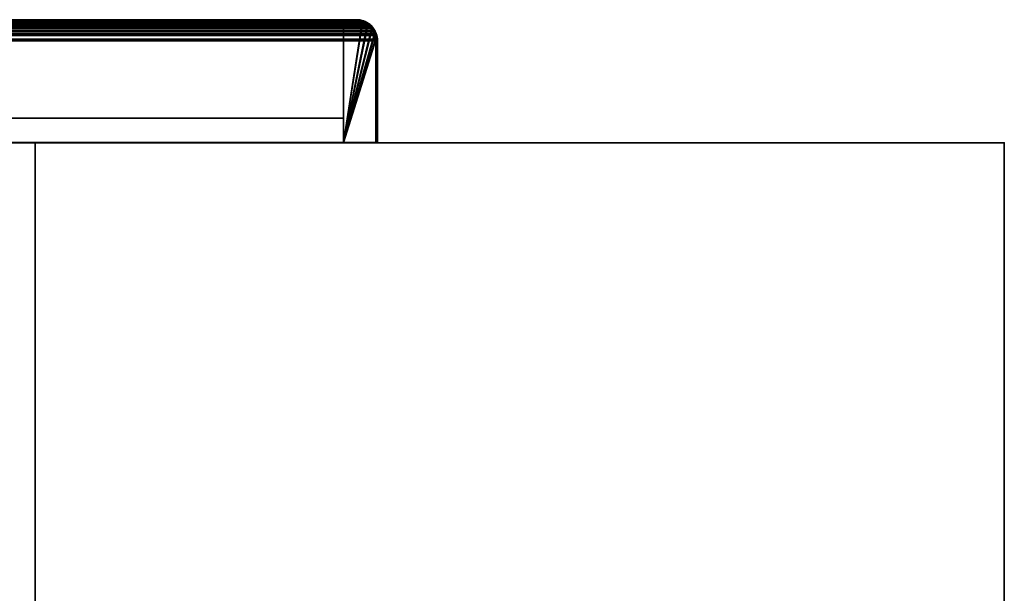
# Model space of a CAD drawing. Header units: millimetres. Extents: x -590 to 3690, y -120 to 127.
# Tile 586 of 656: x 2013 to 2165, y 38 to 127. Entities that reach past the tile are written whole.
import ezdxf

# ---------------------------------------------------------------- set-up
doc = ezdxf.new("R2010")
doc.units = ezdxf.units.MM
doc.layers.add('152', color=7, linetype='Continuous', true_color=0xffffff)

# ---------------------------------------------------------------- blocks, each defined once
blk = doc.blocks.new('UG_SURFACE_002')
at = {"layer": '152', "color": 252, "linetype": 'Continuous', "lineweight": 35}
for points in [[(2165, -31.2, 2203), (2165, 108.2, 2203), (835, 108.2, 2203), (835, -31.2, 2203)], [(835, 108.2, 2203), (2165, 108.2, 2203), (2015, 108.2, 2053), (985, 108.2, 2053)], [(985, -31.2, 2053), (985, 108.2, 2053), (2015, 108.2, 2053), (2015, -31.2, 2053)], [(2165, 108.2, 2203), (2165, 108.2, -7), (2015, 108.2, -7), (2015, 108.2, 2053)], [(2015, -31.2, 2053), (2015, 108.2, 2053), (2015, 108.2, -7), (2015, -31.2, -7)], [(2015, -31.2, -7), (2015, 108.2, -7), (2165, 108.2, -7), (2165, -31.2, -7)], [(2165, -31.2, -7), (2165, 108.2, -7), (2165, 108.2, 2203), (2165, -31.2, 2203)]]:
    blk.add_3dface(points, dxfattribs=at)
blk = doc.blocks.new('UG_SURFACE_116')
at = {"layer": '152', "color": 7, "linetype": 'Continuous', "lineweight": 35}
for points in [[(2066.53, 126.65, 2100.03), (933.47, 126.66, 2100.03), (932.86, 126.2, 2100.64)], [(932.86, 126.2, 2100.64), (2066.94, 126.4, 2100.44), (2066.53, 126.65, 2100.03)], [(2066.86, 126.1, 2100.36), (933.13, 126.1, 2100.37), (933.89, 126.67, 2099.61)], [(933.47, 126.66, 2100.03), (2066.53, 126.65, 2100.03), (2065.84, 127.06, 2099.34)], [(933.78, 126.9, 2099.72), (933.47, 126.66, 2100.03), (2065.84, 127.06, 2099.34)], [(933.78, 126.9, 2099.72), (2065.84, 127.06, 2099.34), (2065.69, 127.09, 2099.19)], [(2065.69, 127.09, 2099.19), (934.32, 127.03, 2099.18), (933.78, 126.9, 2099.72)], [(2066.77, 126.22, 2100.27), (933.89, 126.67, 2099.61), (934.15, 126.74, 2099.35)], [(2066.77, 126.22, 2100.27), (2066.86, 126.1, 2100.36), (933.89, 126.67, 2099.61)], [(934.15, 126.74, 2099.35), (935.25, 127, 2098.25), (2064.75, 127, 2098.25)], [(2064.75, 127, 2098.25), (2065.76, 126.83, 2099.26), (934.15, 126.74, 2099.35)], [(2065.76, 126.83, 2099.26), (2065.85, 126.77, 2099.35), (934.15, 126.74, 2099.35)], [(934.15, 126.74, 2099.35), (2065.85, 126.77, 2099.35), (2066.77, 126.22, 2100.27)], [(934.32, 127.03, 2099.18), (2065.69, 127.09, 2099.19), (2064.75, 127.25, 2098.25)], [(2064.75, 127.25, 2098.25), (935.25, 127.25, 2098.25), (934.32, 127.03, 2099.18)], [(2064.75, 127.25, 2098.25), (1990.75, 127.25, 2024.25), (1009.25, 127.25, 2024.25), (935.25, 127.25, 2098.25)], [(2064.75, 127, 2098.25), (935.25, 127, 2098.25), (1009.25, 127, 2024.25), (1990.75, 127, 2024.25)], [(2064.75, 127, 2098.25), (1990.75, 127, 2024.25), (1990.75, 127.25, 2024.25), (2064.75, 127.25, 2098.25)], [(2065.76, 126.83, 2099.26), (2064.75, 127, 2098.25), (2064.75, 127.25, 2098.25), (2065.69, 127.09, 2099.19)], [(2065.69, 127.09, 2099.19), (2065.84, 127.06, 2099.34), (2065.76, 126.83, 2099.26)], [(2065.85, 126.77, 2099.35), (2065.76, 126.83, 2099.26), (2065.84, 127.06, 2099.34)], [(2066.77, 126.22, 2100.27), (2065.85, 126.77, 2099.35), (2065.84, 127.06, 2099.34), (2066.53, 126.65, 2100.03)], [(2066.53, 126.65, 2100.03), (2066.94, 126.4, 2100.44), (2066.77, 126.22, 2100.27)], [(2067.76, 125.16, 2101.26), (932.24, 125.17, 2101.26), (932.06, 124.62, 2101.44)], [(932.06, 124.62, 2101.44), (2067.89, 124.85, 2101.39), (2067.76, 125.16, 2101.26)], [(932.24, 125.17, 2101.26), (2067.76, 125.16, 2101.26), (2067.58, 125.6, 2101.08)], [(932.32, 125.41, 2101.18), (932.24, 125.17, 2101.26), (2067.58, 125.6, 2101.08)], [(932.3, 124.57, 2101.2), (932.48, 125.09, 2101.02), (2067.52, 125.09, 2101.02)], [(2067.52, 125.09, 2101.02), (2067.65, 124.79, 2101.15), (932.3, 124.57, 2101.2)], [(2067.26, 126, 2100.76), (932.73, 126.01, 2100.77), (932.32, 125.41, 2101.18)], [(932.32, 125.41, 2101.18), (2067.58, 125.6, 2101.08), (2067.26, 126, 2100.76)], [(2067.36, 125.47, 2100.86), (932.48, 125.09, 2101.02), (932.55, 125.3, 2100.95)], [(2067.36, 125.47, 2100.86), (2067.52, 125.09, 2101.02), (932.48, 125.09, 2101.02)], [(932.55, 125.3, 2100.95), (933.04, 126.03, 2100.46), (2067.36, 125.47, 2100.86)], [(932.86, 126.2, 2100.64), (932.73, 126.01, 2100.77), (2067.26, 126, 2100.76)], [(932.86, 126.2, 2100.64), (2067.26, 126, 2100.76), (2066.94, 126.4, 2100.44)], [(2067.36, 125.47, 2100.86), (933.04, 126.03, 2100.46), (933.13, 126.1, 2100.37)], [(933.13, 126.1, 2100.37), (2066.86, 126.1, 2100.36), (2067.36, 125.47, 2100.86)], [(2066.86, 126.1, 2100.36), (2066.77, 126.22, 2100.27), (2066.94, 126.4, 2100.44)], [(2067.36, 125.47, 2100.86), (2066.86, 126.1, 2100.36), (2066.94, 126.4, 2100.44), (2067.26, 126, 2100.76)], [(2067.26, 126, 2100.76), (2067.58, 125.6, 2101.08), (2067.36, 125.47, 2100.86)], [(2067.52, 125.09, 2101.02), (2067.36, 125.47, 2100.86), (2067.58, 125.6, 2101.08), (2067.76, 125.16, 2101.26)], [(2067.76, 125.16, 2101.26), (2067.89, 124.85, 2101.39), (2067.65, 124.79, 2101.15), (2067.52, 125.09, 2101.02)], [(2067.97, 124.25, 2101.47), (932.02, 124.26, 2101.48), (932, 124, 2101.5)], [(932, 124, 2101.5), (2068, 124, 2101.5), (2067.97, 124.25, 2101.47)], [(932, 124, 2101.5), (932, 108.25, 2101.5), (2068, 108.25, 2101.5), (2068, 124, 2101.5)], [(932.06, 124.62, 2101.44), (932.02, 124.26, 2101.48), (2067.97, 124.25, 2101.47)], [(932.06, 124.62, 2101.44), (2067.97, 124.25, 2101.47), (2067.89, 124.85, 2101.39)], [(2067.75, 124, 2101.25), (932.25, 124, 2101.25), (932.3, 124.57, 2101.2)], [(2067.75, 124, 2101.25), (2067.75, 108.25, 2101.25), (932.25, 108.25, 2101.25), (932.25, 124, 2101.25)], [(2067.65, 124.79, 2101.15), (2067.75, 124, 2101.25), (932.3, 124.57, 2101.2)], [(2067.75, 124, 2101.25), (2067.65, 124.79, 2101.15), (2067.89, 124.85, 2101.39), (2067.97, 124.25, 2101.47)], [(2067.97, 124.25, 2101.47), (2068, 124, 2101.5), (2067.75, 124, 2101.25)], [(2068, 124, 2101.5), (2068, 108.25, 2101.5), (2067.75, 108.25, 2101.25), (2067.75, 124, 2101.25)], [(2067.75, 108.25, 2101.25), (2068, 108.25, 2101.5), (932, 108.25, 2101.5), (932.25, 108.25, 2101.25)]]:
    blk.add_3dface(points, dxfattribs=at)
blk = doc.blocks.new('UG_SURFACE_118')
at = {"layer": '152', "color": 14, "linetype": 'Continuous', "lineweight": 35}
for points in [[(933.6, 126.46, 2099.9), (2066.4, 126.44, 2099.9), (2065.76, 126.83, 2099.26)], [(933.89, 126.67, 2099.61), (933.6, 126.46, 2099.9), (2065.76, 126.83, 2099.26)], [(933.89, 126.67, 2099.61), (2065.76, 126.83, 2099.26), (2065.61, 126.85, 2099.11)], [(2065.61, 126.85, 2099.11), (934.39, 126.79, 2099.11), (933.89, 126.67, 2099.61)], [(934.39, 126.79, 2099.11), (2065.61, 126.85, 2099.11), (2064.75, 127, 2098.25)], [(2064.75, 127, 2098.25), (935.25, 127, 2098.25), (934.39, 126.79, 2099.11)], [(2064.75, 127, 2098.25), (2062.75, 127, 2096.25), (937.25, 127, 2096.25), (935.25, 127, 2098.25)], [(2062.75, 108.25, 2096.25), (937.25, 108.25, 2096.25), (937.25, 127, 2096.25), (2062.75, 127, 2096.25)], [(2062.75, 108.25, 2096.25), (2062.75, 127, 2096.25), (2064.75, 127, 2098.25), (2065.61, 126.85, 2099.11)], [(2062.75, 108.25, 2096.25), (2065.61, 126.85, 2099.11), (2065.76, 126.83, 2099.26), (2066.4, 126.44, 2099.9)], [(2067.53, 125.07, 2101.03), (932.47, 125.08, 2101.03), (932.3, 124.57, 2101.2)], [(932.3, 124.57, 2101.2), (2067.65, 124.79, 2101.15), (2067.53, 125.07, 2101.03)], [(932.47, 125.08, 2101.03), (2067.53, 125.07, 2101.03), (2067.36, 125.47, 2100.86)], [(932.55, 125.3, 2100.95), (932.47, 125.08, 2101.03), (2067.36, 125.47, 2100.86)], [(2067.07, 125.84, 2100.57), (932.92, 125.86, 2100.58), (932.55, 125.3, 2100.95)], [(932.55, 125.3, 2100.95), (2067.36, 125.47, 2100.86), (2067.07, 125.84, 2100.57)], [(933.04, 126.03, 2100.46), (932.92, 125.86, 2100.58), (2067.07, 125.84, 2100.57)], [(2066.4, 126.44, 2099.9), (933.6, 126.46, 2099.9), (933.04, 126.03, 2100.46)], [(933.04, 126.03, 2100.46), (2066.77, 126.22, 2100.27), (2066.4, 126.44, 2099.9)], [(933.04, 126.03, 2100.46), (2067.07, 125.84, 2100.57), (2066.77, 126.22, 2100.27)], [(2066.4, 126.44, 2099.9), (2066.77, 126.22, 2100.27), (2067.07, 125.84, 2100.57), (2062.75, 108.25, 2096.25)], [(2067.07, 125.84, 2100.57), (2067.36, 125.47, 2100.86), (2067.53, 125.07, 2101.03), (2062.75, 108.25, 2096.25)], [(2062.75, 108.25, 2096.25), (2067.53, 125.07, 2101.03), (2067.65, 124.79, 2101.15), (2067.72, 124.23, 2101.22)], [(2067.72, 124.23, 2101.22), (932.27, 124.24, 2101.23), (932.25, 124, 2101.25)], [(932.25, 124, 2101.25), (2067.75, 124, 2101.25), (2067.72, 124.23, 2101.22)], [(932.25, 124, 2101.25), (932.25, 108.25, 2101.25), (2067.75, 108.25, 2101.25), (2067.75, 124, 2101.25)], [(932.3, 124.57, 2101.2), (932.27, 124.24, 2101.23), (2067.72, 124.23, 2101.22)], [(932.3, 124.57, 2101.2), (2067.72, 124.23, 2101.22), (2067.65, 124.79, 2101.15)], [(2067.72, 124.23, 2101.22), (2067.75, 124, 2101.25), (2067.75, 108.25, 2101.25), (2062.75, 108.25, 2096.25)], [(2062.75, 108.25, 2096.25), (2067.75, 108.25, 2101.25), (932.25, 108.25, 2101.25), (937.25, 108.25, 2096.25)]]:
    blk.add_3dface(points, dxfattribs=at)
blk = doc.blocks.new('UG_SURFACE_119')
at = {"layer": '152', "color": 41, "linetype": 'Continuous', "lineweight": 35}
for points in [[(937.25, 127, 2096.25), (937.25, 112, 2096.25), (2062.75, 112, 2096.25), (2062.75, 127, 2096.25)], [(2062.75, 127, 2096.25), (1992.75, 127, 2026.25), (1007.25, 127, 2026.25), (937.25, 127, 2096.25)], [(1992.75, 127, 2026.25), (2062.75, 127, 2096.25), (2062.75, 112, 2096.25), (1992.75, 112, 2026.25)], [(1992.75, 112, 2026.25), (2062.75, 112, 2096.25), (937.25, 112, 2096.25), (1007.25, 112, 2026.25)]]:
    blk.add_3dface(points, dxfattribs=at)
blk = doc.blocks.new('UG_SURFACE_121')
at = {"layer": '152', "color": 7, "linetype": 'Continuous', "lineweight": 35}
for points in [[(1988.45, 126.3, -7), (1988.91, 126.6, -7), (1989.05, 126.4, -7), (1988.63, 126.12, -7)], [(1988.91, 126.6, -7), (1988.45, 126.3, -7), (1988.48, 126.23, 2021.98)], [(1989.56, 127.01, -7), (1989.51, 127.01, -7), (1988.48, 126.23, 2021.98)], [(1988.48, 126.23, 2021.98), (1989.19, 126.85, 2022.69), (1989.56, 127.01, -7)], [(1989.51, 127.01, -7), (1988.91, 126.6, -7), (1988.48, 126.23, 2021.98)], [(1989.19, 126.85, 2022.69), (1988.48, 126.23, 2021.98), (1988.73, 126.22, 2022.23), (1989.65, 126.77, 2023.15)], [(1989.05, 126.4, -7), (1989.65, 126.77, 2023.15), (1988.73, 126.22, 2022.23)], [(1989.57, 126.76, -7), (1989.05, 126.4, -7), (1988.91, 126.6, -7), (1989.51, 127.01, -7)], [(1989.65, 126.77, 2023.15), (1989.05, 126.4, -7), (1989.57, 126.76, -7)], [(1989.19, 126.85, 2022.69), (1989.56, 126.95, 2023.06), (1989.56, 127.01, -7)], [(1989.65, 126.77, 2023.15), (1989.56, 126.95, 2023.06), (1989.19, 126.85, 2022.69)], [(1989.65, 126.77, -7), (1989.57, 126.76, -7), (1989.51, 127.01, -7), (1989.56, 127.01, -7)], [(1990.75, 127.25, 2024.25), (1989.56, 126.95, 2023.06), (1989.74, 126.83, 2023.24), (1990.75, 127, 2024.25)], [(1990.75, 127.25, -7), (1989.77, 127.06, -7), (1989.56, 126.95, 2023.06)], [(1989.56, 126.95, 2023.06), (1990.75, 127.25, 2024.25), (1990.75, 127.25, -7)], [(1989.56, 127.01, -7), (1989.77, 127.06, -7), (1989.85, 126.81, -7), (1989.65, 126.77, -7)], [(1989.77, 127.06, -7), (1989.56, 127.01, -7), (1989.56, 126.95, 2023.06)], [(1989.65, 126.77, 2023.15), (1989.74, 126.83, 2023.24), (1989.56, 126.95, 2023.06)], [(1989.57, 126.76, -7), (1989.65, 126.77, -7), (1989.65, 126.77, 2023.15)], [(1989.74, 126.83, 2023.24), (1989.65, 126.77, -7), (1989.85, 126.81, -7)], [(1989.74, 126.83, 2023.24), (1989.65, 126.77, 2023.15), (1989.65, 126.77, -7)], [(1989.85, 126.81, -7), (1990.75, 127, 2024.25), (1989.74, 126.83, 2023.24)], [(1990.75, 127, -7), (1989.85, 126.81, -7), (1989.77, 127.06, -7), (1990.75, 127.25, -7)], [(1989.85, 126.81, -7), (1990.75, 127, -7), (1990.75, 127, 2024.25)], [(2064.75, 127.25, 2098.25), (2064.75, 127.25, -7), (1990.75, 127.25, -7), (1990.75, 127.25, 2024.25)], [(1990.75, 127.25, -7), (2064.75, 127.25, -7), (2064.75, 127, -7), (1990.75, 127, -7)], [(1990.75, 127, 2024.25), (2064.75, 127, 2098.25), (2064.75, 127.25, 2098.25), (1990.75, 127.25, 2024.25)], [(2064.75, 127, 2098.25), (1990.75, 127, 2024.25), (1990.75, 127, -7), (2064.75, 127, -7)], [(2064.91, 126.97, -7), (2064.75, 127, -7), (2064.75, 127.25, -7), (2064.93, 127.22, -7)], [(2064.75, 127.25, 2098.25), (2065.86, 127.04, -7), (2064.93, 127.22, -7)], [(2065.94, 127.03, -7), (2065.86, 127.04, -7), (2064.75, 127.25, 2098.25)], [(2064.75, 127.25, 2098.25), (2065.94, 126.94, 2099.44), (2065.94, 127.03, -7)], [(2064.93, 127.22, -7), (2064.75, 127.25, -7), (2064.75, 127.25, 2098.25)], [(2065.94, 126.94, 2099.44), (2064.75, 127.25, 2098.25), (2064.75, 127, 2098.25), (2065.85, 126.74, 2099.35)], [(2064.91, 126.97, -7), (2065.85, 126.74, 2099.35), (2064.75, 127, 2098.25)], [(2064.75, 127, 2098.25), (2064.75, 127, -7), (2064.91, 126.97, -7)], [(2065.78, 126.8, -7), (2064.91, 126.97, -7), (2064.93, 127.22, -7), (2065.86, 127.04, -7)], [(2065.85, 126.74, 2099.35), (2064.91, 126.97, -7), (2065.78, 126.8, -7)], [(2065.85, 126.79, -7), (2065.78, 126.8, -7), (2065.86, 127.04, -7), (2065.94, 127.03, -7)], [(2065.85, 126.74, 2099.35), (2065.78, 126.8, -7), (2065.85, 126.79, -7)], [(2065.85, 126.79, -7), (2065.94, 127.03, -7), (2065.95, 127.02, -7)], [(2065.95, 127.02, -7), (2066.69, 126.53, -7), (2066.55, 126.33, -7), (2065.85, 126.79, -7)], [(2065.85, 126.79, -7), (2065.85, 126.79, -7), (2065.95, 127.02, -7)], [(2065.85, 126.74, 2099.35), (2066.11, 126.67, 2099.61), (2066.35, 126.83, 2099.85), (2065.94, 126.94, 2099.44)], [(2065.85, 126.74, 2099.35), (2065.85, 126.79, -7), (2066.55, 126.33, -7)], [(2065.85, 126.79, -7), (2065.85, 126.79, -7), (2065.85, 126.74, 2099.35)], [(2066.55, 126.33, -7), (2066.11, 126.67, 2099.61), (2065.85, 126.74, 2099.35)], [(2065.94, 126.94, 2099.44), (2065.95, 127.02, -7), (2065.94, 127.03, -7)], [(2066.69, 126.53, -7), (2065.95, 127.02, -7), (2065.94, 126.94, 2099.44)], [(2067.05, 126.3, -7), (2066.69, 126.53, -7), (2065.94, 126.94, 2099.44)], [(2065.94, 126.94, 2099.44), (2066.35, 126.83, 2099.85), (2067.05, 126.3, -7)], [(2067.01, 126.22, 2100.51), (2066.35, 126.83, 2099.85), (2066.11, 126.67, 2099.61), (2066.86, 126.1, 2100.36)], [(2066.55, 126.33, -7), (2066.86, 126.1, 2100.36), (2066.11, 126.67, 2099.61)], [(2066.35, 126.83, 2099.85), (2067.01, 126.22, 2100.51), (2067.05, 126.3, -7)], [(2066.87, 126.12, -7), (2066.55, 126.33, -7), (2066.69, 126.53, -7), (2067.05, 126.3, -7)], [(1987.73, 125.2, -7), (1987.72, 125.19, -7), (1987.5, 124, 2021)], [(1987.5, 124, 2021), (1987.66, 125.01, 2021.16), (1987.73, 125.2, -7)], [(1987.5, 124, 2021), (1987.72, 125.19, -7), (1987.71, 125.11, -7)], [(1987.5, 124, 2021), (1987.71, 125.11, -7), (1987.53, 124.18, -7)], [(1987.75, 124, 2021.25), (1987.85, 124.79, 2021.35), (1987.66, 125.01, 2021.16), (1987.5, 124, 2021)], [(1987.95, 125.03, -7), (1987.78, 124.16, -7), (1987.53, 124.18, -7), (1987.71, 125.11, -7)], [(1987.66, 125.01, 2021.16), (1987.75, 125.18, 2021.25), (1987.73, 125.2, -7)], [(1987.75, 125.18, 2021.25), (1987.66, 125.01, 2021.16), (1987.85, 124.79, 2021.35), (1987.98, 125.09, 2021.48)], [(1987.96, 125.1, -7), (1987.95, 125.03, -7), (1987.71, 125.11, -7), (1987.72, 125.19, -7)], [(1987.96, 125.1, -7), (1987.72, 125.19, -7), (1987.73, 125.2, -7)], [(1987.73, 125.2, -7), (1988.22, 125.95, -7), (1988.42, 125.8, -7), (1987.96, 125.1, -7)], [(1988.22, 125.95, -7), (1987.73, 125.2, -7), (1987.75, 125.18, 2021.25)], [(1987.96, 125.1, -7), (1987.96, 125.1, -7), (1987.73, 125.2, -7)], [(1988.45, 126.3, -7), (1988.22, 125.95, -7), (1987.75, 125.18, 2021.25)], [(1987.75, 125.18, 2021.25), (1988.15, 125.95, 2021.65), (1988.45, 126.3, -7)], [(1987.98, 125.09, 2021.48), (1988.14, 125.47, 2021.64), (1988.15, 125.95, 2021.65), (1987.75, 125.18, 2021.25)], [(1987.98, 125.09, 2021.48), (1987.78, 124.16, -7), (1987.95, 125.03, -7)], [(1987.78, 124.16, -7), (1987.98, 125.09, 2021.48), (1987.85, 124.79, 2021.35)], [(1987.95, 125.03, -7), (1987.96, 125.1, -7), (1987.98, 125.09, 2021.48)], [(1988.14, 125.47, 2021.64), (1987.96, 125.1, -7), (1988.42, 125.8, -7)], [(1988.14, 125.47, 2021.64), (1987.98, 125.09, 2021.48), (1987.96, 125.1, -7)], [(1987.96, 125.1, -7), (1987.96, 125.1, -7), (1987.98, 125.09, 2021.48)], [(1988.48, 126.23, 2021.98), (1988.15, 125.95, 2021.65), (1988.14, 125.47, 2021.64), (1988.64, 126.1, 2022.14)], [(1988.42, 125.8, -7), (1988.64, 126.1, 2022.14), (1988.14, 125.47, 2021.64)], [(1988.15, 125.95, 2021.65), (1988.48, 126.23, 2021.98), (1988.45, 126.3, -7)], [(1988.63, 126.12, -7), (1988.42, 125.8, -7), (1988.22, 125.95, -7), (1988.45, 126.3, -7)], [(1988.42, 125.8, -7), (1988.63, 126.12, -7), (1988.64, 126.1, 2022.14)], [(1988.64, 126.1, 2022.14), (1988.73, 126.22, 2022.23), (1988.48, 126.23, 2021.98)], [(1988.73, 126.22, 2022.23), (1988.63, 126.12, -7), (1989.05, 126.4, -7)], [(1988.73, 126.22, 2022.23), (1988.64, 126.1, 2022.14), (1988.63, 126.12, -7)], [(2066.55, 126.33, -7), (2066.87, 126.12, -7), (2066.86, 126.1, 2100.36)], [(2066.86, 126.1, 2100.36), (2066.96, 126.03, 2100.46), (2067.01, 126.22, 2100.51)], [(2066.86, 126.1, 2100.36), (2066.87, 126.12, -7), (2067.15, 125.7, -7)], [(2067.15, 125.7, -7), (2066.96, 126.03, 2100.46), (2066.86, 126.1, 2100.36)], [(2067.05, 126.3, -7), (2067.35, 125.84, -7), (2067.15, 125.7, -7), (2066.87, 126.12, -7)], [(2067.45, 125.81, 2100.95), (2067.01, 126.22, 2100.51), (2066.96, 126.03, 2100.46), (2067.45, 125.3, 2100.95)], [(2067.51, 125.18, -7), (2067.45, 125.3, 2100.95), (2066.96, 126.03, 2100.46)], [(2066.96, 126.03, 2100.46), (2067.15, 125.7, -7), (2067.51, 125.18, -7)], [(2067.35, 125.84, -7), (2067.05, 126.3, -7), (2067.01, 126.22, 2100.51)], [(2067.01, 126.22, 2100.51), (2067.45, 125.81, 2100.95), (2067.35, 125.84, -7)], [(2067.51, 125.18, -7), (2067.15, 125.7, -7), (2067.35, 125.84, -7), (2067.76, 125.24, -7)], [(2067.76, 125.24, -7), (2067.35, 125.84, -7), (2067.45, 125.81, 2100.95)], [(2067.76, 125.19, -7), (2067.76, 125.24, -7), (2067.45, 125.81, 2100.95)], [(2067.45, 125.81, 2100.95), (2067.74, 125.17, 2101.24), (2067.76, 125.19, -7)], [(2067.45, 125.3, 2100.95), (2067.74, 125.17, 2101.24), (2067.45, 125.81, 2100.95)], [(2067.51, 125.18, -7), (2067.52, 125.09, 2101.02), (2067.45, 125.3, 2100.95)], [(2067.74, 125.17, 2101.24), (2067.45, 125.3, 2100.95), (2067.52, 125.09, 2101.02)], [(2067.51, 125.18, -7), (2067.76, 125.24, -7), (2067.76, 125.19, -7)], [(2067.52, 125.1, -7), (2067.51, 125.18, -7), (2067.76, 125.19, -7)], [(2067.51, 125.18, -7), (2067.52, 125.1, -7), (2067.52, 125.09, 2101.02)], [(2067.76, 125.19, -7), (2067.81, 124.98, -7), (2067.56, 124.9, -7), (2067.52, 125.1, -7)], [(2067.52, 125.09, 2101.02), (2067.7, 124.57, 2101.2), (2067.89, 124.85, 2101.39), (2067.74, 125.17, 2101.24)], [(2067.52, 125.09, 2101.02), (2067.52, 125.1, -7), (2067.56, 124.9, -7)], [(2067.56, 124.9, -7), (2067.7, 124.57, 2101.2), (2067.52, 125.09, 2101.02)], [(2067.75, 124, -7), (2067.56, 124.9, -7), (2067.81, 124.98, -7), (2068, 124, -7)], [(2067.81, 124.98, -7), (2067.76, 125.19, -7), (2067.74, 125.17, 2101.24)], [(2067.74, 125.17, 2101.24), (2067.89, 124.85, 2101.39), (2067.81, 124.98, -7)], [(2068, 124, -7), (2067.81, 124.98, -7), (2067.89, 124.85, 2101.39)], [(1987.78, 124.16, -7), (1987.75, 124, -7), (1987.5, 124, -7), (1987.53, 124.18, -7)], [(1987.53, 124.18, -7), (1987.5, 124, -7), (1987.5, 124, 2021)], [(1987.5, 124, 2021), (1987.5, 86, 2021), (1987.75, 86, 2021.25), (1987.75, 124, 2021.25)], [(1987.5, 86, -7), (1987.5, 124, -7), (1987.75, 124, -7), (1987.75, 86, -7)], [(1987.5, 86, 2021), (1987.5, 124, 2021), (1987.5, 124, -7), (1987.5, 86, -7)], [(1987.85, 124.79, 2021.35), (1987.75, 124, -7), (1987.78, 124.16, -7)], [(1987.85, 124.79, 2021.35), (1987.75, 124, 2021.25), (1987.75, 124, -7)], [(1987.75, 86, -7), (1987.75, 124, -7), (1987.75, 124, 2021.25), (1987.75, 86, 2021.25)], [(2067.56, 124.9, -7), (2067.75, 124, 2101.25), (2067.7, 124.57, 2101.2)], [(2067.56, 124.9, -7), (2067.75, 124, -7), (2067.75, 124, 2101.25)], [(2068, 124, 2101.5), (2067.89, 124.85, 2101.39), (2067.7, 124.57, 2101.2), (2067.75, 124, 2101.25)], [(2068, 124, -7), (2068, 108.25, -7), (2067.75, 108.25, -7), (2067.75, 124, -7)], [(2067.75, 124, -7), (2067.75, 108.25, -7), (2067.75, 108.25, 2101.25), (2067.75, 124, 2101.25)], [(2067.75, 124, 2101.25), (2067.75, 108.25, 2101.25), (2068, 108.25, 2101.5), (2068, 124, 2101.5)], [(2067.89, 124.85, 2101.39), (2068, 124, 2101.5), (2068, 124, -7)], [(2068, 124, 2101.5), (2068, 108.25, 2101.5), (2068, 108.25, -7), (2068, 124, -7)], [(2067.75, 108.25, 2101.25), (2067.75, 108.25, -7), (2068, 108.25, -7), (2068, 108.25, 2101.5)], [(1987.5, 86, 2021), (1987.5, 86, -7), (1987.75, 86, -7), (1987.75, 86, 2021.25)]]:
    blk.add_3dface(points, dxfattribs=at)
blk = doc.blocks.new('UG_SURFACE_122')
at = {"layer": '152', "color": 41, "linetype": 'Continuous', "lineweight": 35}
for points in [[(1992.75, 112, 2026.25), (1992.75, 127, 2026.25), (1992.75, 127, -7), (1992.75, 112, -7)], [(2062.75, 127, 2096.25), (2062.75, 127, -7), (1992.75, 127, -7), (1992.75, 127, 2026.25)], [(2062.75, 112, -7), (1992.75, 112, -7), (1992.75, 127, -7), (2062.75, 127, -7)], [(1992.75, 112, 2026.25), (2062.75, 112, 2096.25), (2062.75, 127, 2096.25), (1992.75, 127, 2026.25)], [(2062.75, 127, 2096.25), (2062.75, 112, 2096.25), (2062.75, 112, -7), (2062.75, 127, -7)], [(1992.75, 112, 2026.25), (1992.75, 112, -7), (2062.75, 112, -7), (2062.75, 112, 2096.25)]]:
    blk.add_3dface(points, dxfattribs=at)
blk = doc.blocks.new('UG_SURFACE_123')
at = {"layer": '152', "color": 14, "linetype": 'Continuous', "lineweight": 35}
for points in [[(2064.75, 127, 2098.25), (2064.75, 127, -7), (2062.75, 127, -7), (2062.75, 127, 2096.25)], [(2062.75, 108.25, -7), (2062.75, 108.25, 2096.25), (2062.75, 127, 2096.25), (2062.75, 127, -7)], [(2062.75, 108.25, -7), (2062.75, 127, -7), (2064.75, 127, -7), (2065.7, 126.81, -7)], [(2065.69, 126.75, 2099.19), (2064.75, 127, 2098.25), (2062.75, 127, 2096.25), (2062.75, 108.25, 2096.25)], [(2065.7, 126.81, -7), (2065.9, 126.77, -7), (2066.5, 126.37, -7), (2062.75, 108.25, -7)], [(2066.51, 126.35, 2100.01), (2066.23, 126.61, 2099.73), (2065.69, 126.75, 2099.19), (2062.75, 108.25, 2096.25)], [(2065.7, 126.81, -7), (2064.75, 127, -7), (2064.75, 127, 2098.25)], [(2064.75, 127, 2098.25), (2065.69, 126.75, 2099.19), (2065.7, 126.81, -7)], [(2065.9, 126.77, -7), (2065.7, 126.81, -7), (2065.69, 126.75, 2099.19)], [(2066.5, 126.37, -7), (2065.9, 126.77, -7), (2065.69, 126.75, 2099.19)], [(2065.69, 126.75, 2099.19), (2066.23, 126.61, 2099.73), (2066.5, 126.37, -7)], [(2066.23, 126.61, 2099.73), (2066.51, 126.35, 2100.01), (2066.5, 126.37, -7)], [(2066.5, 126.37, -7), (2066.87, 126.12, -7), (2067.12, 125.75, -7), (2062.75, 108.25, -7)], [(2062.75, 108.25, 2096.25), (2067.15, 125.76, 2100.65), (2066.51, 126.35, 2100.01)], [(2067.57, 124.96, 2101.07), (2067.24, 125.67, 2100.74), (2067.15, 125.76, 2100.65), (2062.75, 108.25, 2096.25)], [(2062.75, 108.25, -7), (2067.12, 125.75, -7), (2067.52, 125.15, -7), (2067.56, 124.97, -7)], [(2062.75, 108.25, -7), (2067.56, 124.97, -7), (2067.71, 124.18, -7)], [(2067.73, 124.18, 2101.23), (2067.65, 124.78, 2101.15), (2067.57, 124.96, 2101.07), (2062.75, 108.25, 2096.25)], [(2066.87, 126.12, -7), (2066.5, 126.37, -7), (2066.51, 126.35, 2100.01)], [(2067.12, 125.75, -7), (2066.87, 126.12, -7), (2066.51, 126.35, 2100.01)], [(2066.51, 126.35, 2100.01), (2067.15, 125.76, 2100.65), (2067.12, 125.75, -7)], [(2067.52, 125.15, -7), (2067.12, 125.75, -7), (2067.15, 125.76, 2100.65)], [(2067.56, 124.97, -7), (2067.52, 125.15, -7), (2067.15, 125.76, 2100.65)], [(2067.15, 125.76, 2100.65), (2067.24, 125.67, 2100.74), (2067.56, 124.97, -7)], [(2067.24, 125.67, 2100.74), (2067.57, 124.96, 2101.07), (2067.56, 124.97, -7)], [(2067.71, 124.18, -7), (2067.56, 124.97, -7), (2067.57, 124.96, 2101.07)], [(2067.57, 124.96, 2101.07), (2067.65, 124.78, 2101.15), (2067.71, 124.18, -7)], [(2067.71, 124.18, -7), (2067.75, 124, -7), (2067.75, 108.25, -7), (2062.75, 108.25, -7)], [(2062.75, 108.25, 2096.25), (2067.75, 108.25, 2101.25), (2067.75, 124, 2101.25), (2067.73, 124.18, 2101.23)], [(2067.65, 124.78, 2101.15), (2067.73, 124.18, 2101.23), (2067.71, 124.18, -7)], [(2067.75, 124, -7), (2067.71, 124.18, -7), (2067.73, 124.18, 2101.23)], [(2067.73, 124.18, 2101.23), (2067.75, 124, 2101.25), (2067.75, 124, -7)], [(2067.75, 124, 2101.25), (2067.75, 108.25, 2101.25), (2067.75, 108.25, -7), (2067.75, 124, -7)], [(2062.75, 108.25, 2096.25), (2062.75, 108.25, -7), (2067.75, 108.25, -7), (2067.75, 108.25, 2101.25)]]:
    blk.add_3dface(points, dxfattribs=at)

msp = doc.modelspace()

# ---------------------------------------------------------------- linework, layer by layer
at = {"layer": '152', "color": 252, "linetype": 'Continuous', "lineweight": -3, "true_color": 0x939598}
for p, q in [((935.25, 127.25, 2098.25), (2064.75, 127.25, 2098.25)), ((935.25, 127, 2098.25), (2064.75, 127, 2098.25)), ((937.25, 127, 2096.25), (2062.75, 127, 2096.25)), ((937.25, 127, 2096.25), (2062.75, 127, 2096.25)), ((2064.75, 127.25, 2098.25), (1990.75, 127.25, 2024.25)), ((2064.75, 127.25, -7), (1990.75, 127.25, -7)), ((1990.75, 127.25, 2024.25), (2064.75, 127.25, 2098.25)), ((2064.75, 127, 2098.25), (1990.75, 127, 2024.25)), ((2064.75, 127, -7), (1990.75, 127, -7)), ((1990.75, 127, 2024.25), (2064.75, 127, 2098.25)), ((1992.75, 127, -7), (2062.75, 127, -7)), ((1992.75, 127, 2026.25), (2062.75, 127, 2096.25)), ((2062.75, 127, 2096.25), (1992.75, 127, 2026.25)), ((2064.75, 127, 2098.25), (2062.75, 127, 2096.25)), ((2062.75, 127, 2096.25), (2062.75, 127, -7)), ((2062.75, 127, 2096.25), (2062.75, 108.25, 2096.25)), ((2062.75, 127, -7), (2062.75, 108.25, -7)), ((2062.75, 127, 2096.25), (2062.75, 108.25, 2096.25)), ((2062.75, 112, -7), (2062.75, 127, -7)), ((2062.75, 112, 2096.25), (2062.75, 127, 2096.25)), ((2062.75, 127, 2096.25), (2062.75, 127, -7)), ((2062.75, 127, -7), (2064.75, 127, -7)), ((2062.75, 112, 2096.25), (2062.75, 127, 2096.25)), ((2062.75, 127, 2096.25), (2064.75, 127, 2098.25)), ((2064.75, 127.25, 2098.25), (2064.75, 127.25, -7)), ((2064.75, 127, 2098.25), (2064.75, 127, -7)), ((932, 124, 2101.5), (2068, 124, 2101.5)), ((932.25, 124, 2101.25), (2067.75, 124, 2101.25)), ((932.25, 124, 2101.25), (2067.75, 124, 2101.25)), ((2067.75, 124, 2101.25), (2067.75, 124, -7)), ((2067.75, 108.25, 2101.25), (2067.75, 124, 2101.25)), ((2067.75, 108.25, -7), (2067.75, 124, -7)), ((2067.75, 108.25, 2101.25), (2067.75, 124, 2101.25)), ((2067.75, 108.25, -7), (2067.75, 124, -7)), ((2067.75, 108.25, 2101.25), (2067.75, 124, 2101.25)), ((2067.75, 124, 2101.25), (2067.75, 124, -7)), ((2067.75, 108.25, 2101.25), (2067.75, 124, 2101.25)), ((2068, 124, 2101.5), (2068, 124, -7)), ((2068, 108.25, 2101.5), (2068, 124, 2101.5)), ((2068, 108.25, 2101.5), (2068, 124, 2101.5)), ((2068, 108.25, -7), (2068, 124, -7)), ((937.25, 112, 2096.25), (2062.75, 112, 2096.25)), ((2062.75, 112, 2096.25), (1992.75, 112, 2026.25)), ((1992.75, 112, 2026.25), (2062.75, 112, 2096.25)), ((2062.75, 112, -7), (1992.75, 112, -7)), ((2062.75, 112, 2096.25), (2062.75, 112, -7)), ((835, 108.2, 2203), (2165, 108.2, 2203)), ((932, 108.25, 2101.5), (2068, 108.25, 2101.5)), ((932.25, 108.25, 2101.25), (2067.75, 108.25, 2101.25)), ((932.25, 108.25, 2101.25), (2067.75, 108.25, 2101.25)), ((937.25, 108.25, 2096.25), (2062.75, 108.25, 2096.25)), ((2015, 108.2, 2053), (985, 108.2, 2053)), ((2015, 108.2, -7), (2015, 108.2, 2053)), ((2015, -31.2, 2053), (2015, 108.2, 2053)), ((2015, 108.2, -7), (2165, 108.2, -7)), ((2015, 108.2, -7), (2015, -31.2, -7)), ((2062.75, 108.25, 2096.25), (2062.75, 108.25, -7)), ((2062.75, 108.25, 2096.25), (2067.75, 108.25, 2101.25)), ((2067.75, 108.25, 2101.25), (2062.75, 108.25, 2096.25)), ((2067.75, 108.25, -7), (2062.75, 108.25, -7)), ((2067.75, 108.25, 2101.25), (2067.75, 108.25, -7)), ((2067.75, 108.25, -7), (2068, 108.25, -7)), ((2068, 108.25, 2101.5), (2067.75, 108.25, 2101.25)), ((2067.75, 108.25, 2101.25), (2068, 108.25, 2101.5)), ((2067.75, 108.25, 2101.25), (2067.75, 108.25, -7)), ((2068, 108.25, 2101.5), (2068, 108.25, -7)), ((2165, -31.2, 2203), (2165, 108.2, 2203)), ((2165, 108.2, 2203), (2165, 108.2, -7)), ((2165, 108.2, -7), (2165, -31.2, -7))]:
    msp.add_line(p, q, dxfattribs=at)
msp.add_arc((2064.75, 124, -7), 3, 0, 90, dxfattribs=at)
for points, degree in [([(935.25, 127, 2098.25), (1311.75, 127, 2098.25), (1688.25, 127, 2098.25), (2064.75, 127, 2098.25)], 3), ([(2064.75, 127, -7), (2064.75, 127.25, -7)], 1), ([(2064.75, 127, 2098.25), (2064.75, 127, 1396.5), (2064.75, 127, 694.75), (2064.75, 127, -7)], 3), ([(2067.75, 124, -7), (2068, 124, -7)], 1)]:
    msp.add_open_spline(points, degree=degree, dxfattribs=at)
for points, knots in [([(2068, 124, 2101.5), (2068, 124.52, 2101.5), (2067.87, 125.03, 2101.37), (2067.45, 125.88, 2100.95), (2067.16, 126.22, 2100.66), (2066.22, 127.02, 2099.72), (2065.48, 127.25, 2098.98), (2064.75, 127.25, 2098.25)], [0, 0, 0, 0, 0.25, 0.25, 0.5, 0.5, 1, 1, 1, 1]), ([(2067.75, 124, 2101.25), (2067.75, 124.48, 2101.25), (2067.63, 124.95, 2101.13), (2067.24, 125.73, 2100.74), (2066.98, 126.05, 2100.48), (2066.1, 126.78, 2099.6), (2065.43, 127, 2098.93), (2064.75, 127, 2098.25)], [0, 0, 0, 0, 0.25, 0.25, 0.5, 0.5, 1, 1, 1, 1]), ([(2067.75, 124, -7), (2067.75, 124.79, -7), (2067.43, 125.57, -7), (2066.32, 126.68, -7), (2065.54, 127, -7), (2064.75, 127, -7)], [0, 0, 0, 0, 0.5, 0.5, 1, 1, 1, 1]), ([(2067.75, 124, 2101.25), (2067.75, 124.48, 2101.25), (2067.63, 124.95, 2101.13), (2067.24, 125.73, 2100.74), (2066.98, 126.05, 2100.48), (2066.1, 126.78, 2099.6), (2065.43, 127, 2098.93), (2064.75, 127, 2098.25)], [0, 0, 0, 0, 0.25, 0.25, 0.5, 0.5, 1, 1, 1, 1]), ([(2064.75, 127, 2098.25), (2065.43, 127, 2098.93), (2066.1, 126.78, 2099.6), (2066.97, 126.05, 2100.47), (2067.24, 125.74, 2100.74), (2067.63, 124.95, 2101.13), (2067.75, 124.48, 2101.25), (2067.75, 124, 2101.25)], [0, 0, 0, 0, 0.5, 0.5, 0.75, 0.75, 1, 1, 1, 1])]:
    msp.add_open_spline(points, degree=3, knots=knots, dxfattribs=at)
for points in [[(2068, 124, -7), (2068, 127.25, -7), (2064.75, 127.25, -7)], [(2064.75, 127.25, 2098.25), (2068, 127.25, 2101.5), (2068, 124, 2101.5)], [(2064.75, 127, 2098.25), (2067.75, 127, 2101.25), (2067.75, 124, 2101.25)]]:
    msp.add_rational_spline(points, [1, 0.707106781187, 1], degree=2, dxfattribs=at)

# ---------------------------------------------------------------- block references
for name in ['UG_SURFACE_116', 'UG_SURFACE_118', 'UG_SURFACE_119', 'UG_SURFACE_121', 'UG_SURFACE_122', 'UG_SURFACE_123', 'UG_SURFACE_002']:
    msp.add_blockref(name, (0, 0), dxfattribs=at)

doc.saveas('drawing.dxf')
